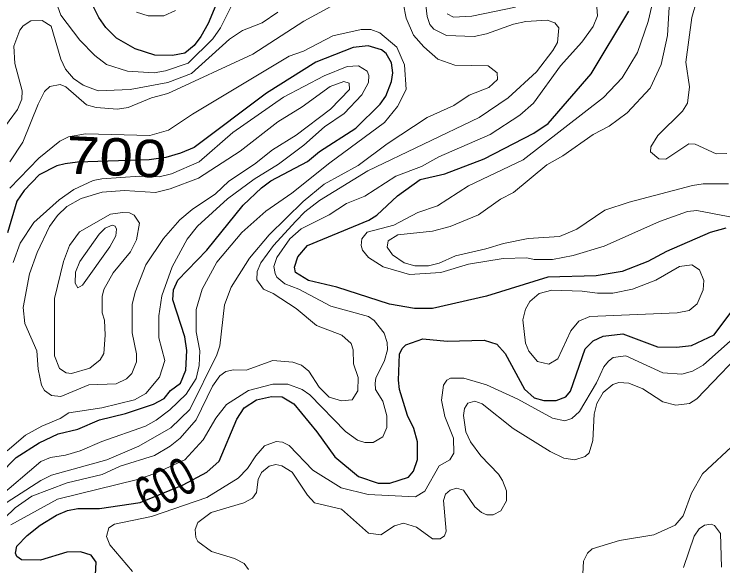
# Model space of a CAD drawing. Extents: x 577 to 602.9, y 7483.8 to 7511.6.
# Drawn here: x 581.328 to 582.841, y 7490.588 to 7491.767 of the extents above; entities that cross this region are included whole.
import ezdxf
from ezdxf.enums import TextEntityAlignment as Align

# ---------------------------------------------------------------- set-up
doc = ezdxf.new("R2010")
doc.units = 0
doc.header["$LTSCALE"] = 0.032
doc.layers.add('1', color=7, linetype='Continuous', lineweight=25)
doc.layers.add('2', color=7, linetype='Continuous', lineweight=13)
doc.layers.add('61', color=7, linetype='Continuous')

msp = doc.modelspace()

# ---------------------------------------------------------------- linework, layer by layer
at = {"layer": '1'}
for points in [[(581.7761, 7491.8303), (581.7421, 7491.7476), (581.7263, 7491.7195), (581.7122, 7491.7007), (581.6925, 7491.6842), (581.6657, 7491.6791), (581.6286, 7491.68), (581.586, 7491.6934), (581.5463, 7491.7164), (581.524, 7491.7387), (581.5089, 7491.7602), (581.4604, 7491.858)], [(582.8472, 7491.3101), (582.8138, 7491.3005), (582.7208, 7491.26), (582.681, 7491.2385), (582.6261, 7491.2178), (582.5705, 7491.2083), (582.4671, 7491.2051), (582.3367, 7491.1646), (582.2214, 7491.1383), (582.1824, 7491.1383), (582.1291, 7491.1479), (582.017, 7491.1837), (581.9566, 7491.198), (581.9288, 7491.2155), (581.9264, 7491.2266), (581.9335, 7491.2489), (581.9542, 7491.2727), (582.0854, 7491.3268), (582.1021, 7491.3379), (582.1466, 7491.3793), (582.1951, 7491.4143), (582.2476, 7491.4262), (582.3311, 7491.458), (582.4377, 7491.5129), (582.4679, 7491.5335), (582.5601, 7491.6401), (582.6404, 7491.7737)], [(581.2958, 7490.7837), (581.3324, 7490.8203), (581.3817, 7490.8513), (581.4222, 7490.8704), (581.4636, 7490.8807), (581.5105, 7490.9006), (581.5654, 7490.9141), (581.6258, 7490.934), (581.6481, 7490.9459), (581.6616, 7490.9634), (581.683, 7490.9785), (581.6942, 7491.0063), (581.6966, 7491.0485), (581.6926, 7491.0779), (581.6671, 7491.1566), (581.6679, 7491.1781), (581.6775, 7491.1988), (581.7395, 7491.2632), (581.8166, 7491.3594), (581.8564, 7491.396), (581.8763, 7491.4111), (581.9542, 7491.4524), (581.9796, 7491.4739), (582.0576, 7491.524), (582.1093, 7491.5749), (582.1212, 7491.5924), (582.1339, 7491.6234), (582.1363, 7491.6417), (582.1339, 7491.6631), (582.122, 7491.683), (582.1124, 7491.691), (582.0838, 7491.6997), (582.052, 7491.6958), (581.9717, 7491.6647), (581.8667, 7491.5987), (581.7124, 7491.4826), (581.6833, 7491.4704), (581.6517, 7491.4607), (581.6161, 7491.4559), (581.4631, 7491.451), (581.4372, 7491.4478), (581.419, 7491.4429), (581.3817, 7491.4238), (581.3491, 7491.3904), (581.334, 7491.3681), (581.3141, 7491.2998)], [(582.1641, 7491.0604), (582.2007, 7491.0739), (582.2524, 7491.0684), (582.3311, 7491.0707), (582.3582, 7491.062), (582.3764, 7491.0421), (582.4178, 7490.9658), (582.4385, 7490.9475), (582.4591, 7490.9419), (582.4854, 7490.9419), (582.5061, 7490.9499), (582.5156, 7490.9618), (582.5474, 7491.0525), (582.5641, 7491.0692), (582.5856, 7491.0795), (582.6277, 7491.0843), (582.7017, 7491.0564), (582.7422, 7491.0556), (582.774, 7491.0596), (582.8225, 7491.0819), (582.8599, 7491.1328)], [(581.5017, 7490.569), (581.5033, 7490.596), (581.4922, 7490.6111), (581.4699, 7490.6183), (581.4405, 7490.6175), (581.3841, 7490.6008), (581.3435, 7490.6016), (581.334, 7490.6087), (581.3308, 7490.6159), (581.334, 7490.6302), (581.3554, 7490.6533), (581.3833, 7490.6755), (581.4183, 7490.697), (581.4421, 7490.7066), (581.4636, 7490.7113), (581.5105, 7490.7113), (581.5972, 7490.724), (581.6887, 7490.7617), (581.7391, 7490.7889), (581.7657, 7490.8123), (581.8031, 7490.9022), (581.819, 7490.926), (581.8453, 7490.9435), (581.8771, 7490.9507), (581.9001, 7490.9499), (581.9248, 7490.9348), (581.9741, 7490.8751), (582.0123, 7490.8211), (582.0631, 7490.7797), (582.1053, 7490.7654), (582.1299, 7490.7654), (582.1697, 7490.7781), (582.1808, 7490.7908), (582.1888, 7490.8155), (582.1888, 7490.8537), (582.1816, 7490.8823), (582.1681, 7490.9101), (582.1506, 7490.965), (582.1482, 7490.9849), (582.1506, 7491.0405), (582.1562, 7491.0532), (582.1641, 7491.0604)]]:
    msp.add_lwpolyline(points, dxfattribs=at)
at = {"layer": '2'}
for points in [[(582.8861, 7491.3284), (582.7852, 7491.3475), (582.7653, 7491.3459), (582.7056, 7491.3244), (582.588, 7491.2719), (582.5212, 7491.252), (582.4774, 7491.2433), (582.4385, 7491.2433), (582.4226, 7491.2465), (582.3717, 7491.2449), (582.2977, 7491.233), (582.2389, 7491.2155), (582.1721, 7491.2107), (582.1156, 7491.2274), (582.0846, 7491.2473), (582.0719, 7491.2632), (582.0687, 7491.2727), (582.0703, 7491.287), (582.0814, 7491.3013), (582.1387, 7491.3165), (582.1896, 7491.3435), (582.2317, 7491.3578), (582.2977, 7491.4007), (582.4146, 7491.4564), (582.5864, 7491.5892), (582.6261, 7491.6313), (582.6587, 7491.6854), (582.6818, 7491.7514), (582.708, 7491.8651)], [(582.1999, 7491.8492), (582.2095, 7491.7625), (582.2158, 7491.7451), (582.2238, 7491.7355), (582.2508, 7491.722), (582.3104, 7491.7196), (582.3367, 7491.7252), (582.3939, 7491.7458), (582.4202, 7491.7514), (582.4663, 7491.7546), (582.4822, 7491.749), (582.4909, 7491.7379), (582.4878, 7491.7069), (582.4782, 7491.6894), (582.4432, 7491.6441), (582.3828, 7491.5884), (582.3208, 7491.5463), (582.083, 7491.4325), (581.9796, 7491.3689), (581.9486, 7491.3451), (581.9296, 7491.3252), (581.8818, 7491.2727), (581.8548, 7491.2361), (581.8469, 7491.2171), (581.8461, 7491.1996), (581.8604, 7491.1797), (581.881, 7491.1701), (581.9303, 7491.1383), (581.9733, 7491.1018), (582.0274, 7491.0811), (582.0472, 7491.0636), (582.052, 7491.0501), (582.0528, 7491.0199), (582.0623, 7490.9912), (582.0616, 7490.9626), (582.0496, 7490.9435), (582.0266, 7490.9411), (582.0003, 7490.9491), (581.9789, 7490.9706), (581.9574, 7491.0047), (581.9415, 7491.0175), (581.9232, 7491.0238), (581.8803, 7491.027), (581.823, 7491.0063), (581.796, 7491.0071), (581.7801, 7491.0039), (581.7673, 7490.9944), (581.7514, 7490.9721), (581.7164, 7490.9006), (581.6823, 7490.8616), (581.6608, 7490.8441), (581.6274, 7490.8242), (581.5542, 7490.8012), (581.5161, 7490.7837), (581.4413, 7490.7662), (581.3658, 7490.7376), (581.33, 7490.7121), (581.2171, 7490.6032)], [(582.8496, 7491.4699), (582.8265, 7491.4691), (582.782, 7491.4898), (582.7685, 7491.4906), (582.7192, 7491.4572), (582.7041, 7491.458), (582.6866, 7491.4731), (582.6874, 7491.4842), (582.7025, 7491.5081), (582.7549, 7491.5598), (582.7653, 7491.5773), (582.7701, 7491.6123), (582.7621, 7491.6647), (582.7748, 7491.7602), (582.7852, 7491.7975), (582.8042, 7491.8214), (582.8321, 7491.8333), (582.848, 7491.8444)], [(581.4175, 7491.7928), (581.4278, 7491.7649), (581.4684, 7491.7117), (581.5002, 7491.6791), (581.5248, 7491.66), (581.5701, 7491.6457), (581.6266, 7491.6417), (581.6514, 7491.6461), (581.6992, 7491.6628), (581.7525, 7491.7148), (581.7683, 7491.7378), (581.8007, 7491.8031)], [(581.2902, 7490.7105), (581.3849, 7490.771), (581.4079, 7490.7821), (581.5256, 7490.8147), (581.594, 7490.8441), (581.6624, 7490.8831), (581.7029, 7490.9228), (581.761, 7491.0397), (581.7673, 7491.0588), (581.7769, 7491.1463), (581.7912, 7491.1837), (581.8302, 7491.2457), (581.8723, 7491.2958), (581.9447, 7491.3673), (581.99, 7491.4039), (582.0623, 7491.4437), (582.1244, 7491.4906), (582.2095, 7491.5463), (582.2667, 7491.5725), (582.2993, 7491.594), (582.3415, 7491.6107), (582.3597, 7491.6274), (582.3589, 7491.6417), (582.3399, 7491.6568), (582.2691, 7491.6584), (582.2325, 7491.6711), (582.2023, 7491.6973), (582.1808, 7491.7228), (582.1649, 7491.7586), (582.1586, 7491.7912)], [(582.0289, 7491.7983), (581.9463, 7491.7522), (581.8373, 7491.6822), (581.656, 7491.5979), (581.621, 7491.5884), (581.5717, 7491.5677), (581.5487, 7491.5645), (581.5033, 7491.5677), (581.4827, 7491.5733), (581.4381, 7491.6123), (581.4262, 7491.617), (581.4039, 7491.6131), (581.3928, 7491.6019), (581.3793, 7491.5749), (581.3467, 7491.4938), (581.3189, 7491.4516)], [(582.5713, 7491.7912), (582.5736, 7491.7641), (582.5641, 7491.7411), (582.5402, 7491.7077), (582.4941, 7491.6568), (582.4369, 7491.5773), (582.4075, 7491.5518), (582.3446, 7491.5105), (582.2349, 7491.4628), (582.1975, 7491.4421), (582.1427, 7491.4214), (582.0767, 7491.3785), (582.0377, 7491.3626), (582.0003, 7491.3387), (581.9407, 7491.3085), (581.9168, 7491.287), (581.889, 7491.2473), (581.8826, 7491.2282), (581.885, 7491.2131), (581.889, 7491.2051), (581.9057, 7491.1908), (581.9359, 7491.1797), (582.0043, 7491.1431), (582.0846, 7491.1216), (582.0965, 7491.1129), (582.118, 7491.0859), (582.1244, 7491.066), (582.1252, 7491.0501), (582.1188, 7491.027), (582.1005, 7490.9896), (582.0989, 7490.9785), (582.0997, 7490.965), (582.1148, 7490.9403), (582.1236, 7490.9093), (582.1236, 7490.8839), (582.1148, 7490.864), (582.0942, 7490.8521), (582.0767, 7490.8521), (582.0608, 7490.8568), (582.0353, 7490.8759), (581.959, 7490.9539), (581.9431, 7490.965), (581.9121, 7490.9769), (581.8803, 7490.9769), (581.8286, 7490.9634), (581.7816, 7490.9332), (581.7586, 7490.9038), (581.7316, 7490.8576), (581.6924, 7490.815), (581.6283, 7490.7861), (581.5916, 7490.7733), (581.4206, 7490.7312), (581.3212, 7490.6763)], [(582.7271, 7491.7944), (582.7231, 7491.722), (582.7096, 7491.66), (582.6858, 7491.6091), (582.6365, 7491.5566), (582.5983, 7491.528), (582.5641, 7491.5105), (582.4997, 7491.4644), (582.4655, 7491.4453), (582.3939, 7491.3864), (582.3661, 7491.3721), (582.3192, 7491.3387), (582.2588, 7491.3133), (582.2214, 7491.3037), (582.1474, 7491.2958), (582.1268, 7491.2831), (582.1244, 7491.2695), (582.1355, 7491.2528), (582.1609, 7491.2361), (582.1832, 7491.2298), (582.2126, 7491.2298), (582.2357, 7491.2353), (582.2699, 7491.2512), (582.3351, 7491.2656), (582.3725, 7491.2775), (582.4257, 7491.2878), (582.4925, 7491.2926), (582.5291, 7491.3077), (582.5888, 7491.3483), (582.6412, 7491.3658), (582.7764, 7491.4015), (582.7987, 7491.4047), (582.8528, 7491.4047)], [(581.3475, 7491.7427), (581.3634, 7491.753), (581.388, 7491.7538), (581.4071, 7491.7419), (581.4278, 7491.6711), (581.4373, 7491.6496), (581.4548, 7491.6298), (581.4755, 7491.6154), (581.5073, 7491.6035), (581.5757, 7491.6067), (581.656, 7491.621), (581.7069, 7491.6402), (581.788, 7491.714), (581.8158, 7491.7323), (581.8572, 7491.749), (581.8906, 7491.7713)], [(581.6727, 7491.7753), (581.6473, 7491.7641), (581.6139, 7491.7641), (581.5892, 7491.7713)], [(582.2524, 7491.7681), (582.2659, 7491.761), (582.3049, 7491.7633), (582.3987, 7491.7824)], [(581.2998, 7491.5152), (581.3348, 7491.5638), (581.3443, 7491.586), (581.3451, 7491.6035), (581.3292, 7491.6616), (581.3276, 7491.6989), (581.3403, 7491.7331), (581.3475, 7491.7427)], [(581.7089, 7491.5535), (581.9152, 7491.6775), (581.9455, 7491.6886), (582.0083, 7491.7212), (582.0687, 7491.7347), (582.0894, 7491.7347), (582.1085, 7491.7276), (582.145, 7491.6965), (582.1617, 7491.6592), (582.1649, 7491.6067), (582.1466, 7491.5701), (582.1188, 7491.5359), (582.0019, 7491.45), (581.9208, 7491.3848), (581.8651, 7491.3467), (581.8143, 7491.3005), (581.761, 7491.2377), (581.7292, 7491.1797), (581.7164, 7491.1359), (581.7164, 7491.0882), (581.7244, 7491.0477), (581.7228, 7491.0167), (581.7164, 7490.9888), (581.695, 7490.9554), (581.66, 7490.922), (581.6314, 7490.8998), (581.6083, 7490.8871), (581.5153, 7490.8545), (581.4691, 7490.8346), (581.4373, 7490.825), (581.4055, 7490.8203), (581.3849, 7490.8115), (581.2926, 7490.7328)], [(581.326, 7491.2369), (581.3411, 7491.2783), (581.3697, 7491.322), (581.4238, 7491.3705), (581.4556, 7491.3928), (581.497, 7491.4119), (581.5153, 7491.4158), (581.5964, 7491.4214), (581.6377, 7491.4198), (581.664, 7491.4262), (581.7228, 7491.4516), (581.7952, 7491.5145), (581.9033, 7491.59), (581.99, 7491.6353), (582.0393, 7491.6552), (582.0631, 7491.6568), (582.0814, 7491.6457), (582.0854, 7491.6361), (582.0846, 7491.621), (582.0703, 7491.5948), (582.0329, 7491.555), (581.9908, 7491.5264), (581.9463, 7491.4874), (581.8922, 7491.4469), (581.8405, 7491.4151), (581.7832, 7491.3729), (581.7196, 7491.3141), (581.6974, 7491.2862), (581.6656, 7491.2274), (581.6433, 7491.1654), (581.6369, 7491.1224), (581.6369, 7491.0755), (581.6497, 7491.027), (581.6385, 7490.992), (581.6091, 7490.957), (581.5852, 7490.9435), (581.5153, 7490.926), (581.4445, 7490.9157), (581.4262, 7490.903), (581.3872, 7490.8871), (581.3523, 7490.868), (581.3133, 7490.8346)], [(581.3189, 7491.3952), (581.3809, 7491.4596), (581.4254, 7491.4962), (581.4437, 7491.5049), (581.4803, 7491.5113), (581.6178, 7491.5081), (581.6576, 7491.5192), (581.7089, 7491.5535)], [(582.9044, 7491.0692), (582.7852, 7490.9451), (582.7701, 7490.9356), (582.7406, 7490.9316), (582.7128, 7490.9387), (582.6699, 7490.9666), (582.6404, 7490.9785), (582.619, 7490.9801), (582.6062, 7490.9761), (582.5856, 7490.9586), (582.5721, 7490.9356), (582.5665, 7490.9125), (582.5633, 7490.856), (582.5554, 7490.8298), (582.5474, 7490.8219), (582.5251, 7490.8147), (582.5013, 7490.8187), (582.4727, 7490.833), (582.3931, 7490.8823), (582.3271, 7490.9348), (582.3112, 7490.9403), (582.2969, 7490.9364), (582.2898, 7490.9244), (582.2874, 7490.9101), (582.2922, 7490.8751), (582.3025, 7490.8537), (582.324, 7490.8234), (582.3621, 7490.7845), (582.3709, 7490.771), (582.3788, 7490.7487), (582.3788, 7490.7272), (582.3669, 7490.7058), (582.351, 7490.6978), (582.3375, 7490.6978), (582.3256, 7490.7026), (582.3112, 7490.7145), (582.2874, 7490.7503), (582.2723, 7490.7543), (582.2588, 7490.7503), (582.2492, 7490.7415), (582.2444, 7490.728), (582.25, 7490.6628), (582.2468, 7490.6525), (582.2373, 7490.6461), (582.2214, 7490.6461), (582.1872, 7490.6708), (582.1594, 7490.6795), (582.1403, 7490.6739), (582.1109, 7490.6549), (582.0846, 7490.658), (582.0266, 7490.7097), (581.9693, 7490.7233), (581.9542, 7490.7392), (581.9216, 7490.7885), (581.8993, 7490.802), (581.8866, 7490.8052), (581.8723, 7490.8012), (581.8564, 7490.7877), (581.8492, 7490.7733), (581.8453, 7490.7455), (581.8365, 7490.7328), (581.8182, 7490.7233), (581.7483, 7490.7026), (581.7204, 7490.6811), (581.7141, 7490.666), (581.7157, 7490.6493), (581.7204, 7490.6406), (581.749, 7490.6191), (581.7983, 7490.604), (581.819, 7490.5936), (581.8286, 7490.5809)], [(582.5037, 7490.8982), (582.5188, 7490.903), (582.5347, 7490.9181), (582.5713, 7490.9793), (582.5872, 7491.0135), (582.5967, 7491.0262), (582.607, 7491.0334), (582.6341, 7491.0373), (582.7128, 7491.0008), (582.7534, 7490.9984), (582.7764, 7491.0047), (582.7987, 7491.0175), (582.8575, 7491.0692)], [(581.5805, 7490.5761), (581.532, 7490.6334), (581.5248, 7490.6509), (581.5304, 7490.67), (581.5423, 7490.6779), (581.621, 7490.6938), (581.7395, 7490.7344), (581.8063, 7490.7757), (581.8262, 7490.7964), (581.8437, 7490.8234), (581.8628, 7490.8449), (581.8874, 7490.8545), (581.9009, 7490.8529), (581.9152, 7490.8457), (581.9653, 7490.7932), (582.0258, 7490.7551), (582.0838, 7490.7407), (582.1848, 7490.736), (582.2047, 7490.7479), (582.2357, 7490.802), (582.258, 7490.8147), (582.2667, 7490.829), (582.2659, 7490.8616), (582.2476, 7490.9077), (582.2405, 7490.9427), (582.2444, 7490.9745), (582.2516, 7490.9849), (582.2596, 7490.9896), (582.2882, 7490.9896), (582.3367, 7490.9753), (582.4035, 7490.9443), (582.4774, 7490.9038), (582.5037, 7490.8982)], [(582.541, 7490.5451), (582.5434, 7490.5984), (582.5522, 7490.6159), (582.5617, 7490.6246), (582.6206, 7490.6429), (582.6937, 7490.6549), (582.739, 7490.6755), (582.7565, 7490.6954), (582.774, 7490.7439), (582.7979, 7490.7853), (582.8695, 7490.8521)], [(582.8384, 7490.5857), (582.8361, 7490.6573), (582.8233, 7490.6747), (582.8162, 7490.6779), (582.8019, 7490.6755), (582.7907, 7490.6676), (582.7796, 7490.6517), (582.7573, 7490.5849)]]:
    msp.add_lwpolyline(points, dxfattribs=at)
for points in [[(581.7864, 7491.4103), (581.7578, 7491.3832), (581.7077, 7491.3498), (581.6815, 7491.3276), (581.6465, 7491.2878), (581.6091, 7491.2314), (581.586, 7491.1733), (581.5797, 7491.1471), (581.5797, 7491.0866), (581.5892, 7491.0413), (581.5892, 7491.0246), (581.5789, 7490.9992), (581.5677, 7490.988), (581.5455, 7490.9777), (581.4874, 7490.9753), (581.4278, 7490.9507), (581.4079, 7490.9523), (581.3928, 7490.9634), (581.3864, 7490.9745), (581.3793, 7491.0087), (581.3761, 7491.0477), (581.3507, 7491.1065), (581.3475, 7491.1407), (581.361, 7491.2123), (581.3769, 7491.2584), (581.4031, 7491.3133), (581.4206, 7491.3371), (581.4405, 7491.3562), (581.4707, 7491.3737), (581.5161, 7491.3872), (581.5638, 7491.3904), (581.6298, 7491.3864), (581.6608, 7491.3944), (581.7212, 7491.4166), (581.8103, 7491.4747), (581.8906, 7491.5375), (581.9431, 7491.5693), (582.0027, 7491.6131), (582.0321, 7491.6234), (582.0433, 7491.6202), (582.0441, 7491.6067), (582.0035, 7491.5645), (581.9303, 7491.5089), (581.8795, 7491.4771), (581.8413, 7491.4469)], [(581.4143, 7491.0373), (581.4246, 7491.0103), (581.4389, 7491.0008), (581.4501, 7490.9992), (581.4898, 7491.0111), (581.5113, 7491.0286), (581.5192, 7491.0421), (581.5224, 7491.0811), (581.5208, 7491.1137), (581.5161, 7491.1288), (581.5161, 7491.1638), (581.5192, 7491.1789), (581.5391, 7491.2147), (581.5765, 7491.2592), (581.5892, 7491.2854), (581.5956, 7491.3204), (581.5844, 7491.3379), (581.5741, 7491.3427), (581.559, 7491.3435), (581.5336, 7491.3403), (581.4676, 7491.3021), (581.4461, 7491.2727), (581.4334, 7491.2385), (581.4143, 7491.1598)], [(581.4684, 7491.2385), (581.4588, 7491.2163), (581.458, 7491.1924), (581.4636, 7491.1829), (581.4739, 7491.1884), (581.532, 7491.2703), (581.5447, 7491.2934), (581.5463, 7491.3077), (581.5439, 7491.3141), (581.5375, 7491.3165), (581.5224, 7491.3101), (581.5097, 7491.2974)], [(582.5736, 7491.1709), (582.6062, 7491.1709), (582.6484, 7491.1797), (582.6977, 7491.1988), (582.7486, 7491.2282), (582.7748, 7491.2314), (582.7915, 7491.221), (582.8003, 7491.198), (582.7987, 7491.1781), (582.786, 7491.1487), (582.7693, 7491.1344), (582.7438, 7491.1288), (582.5569, 7491.1216), (582.5339, 7491.1113), (582.5164, 7491.0906), (582.4886, 7491.031), (582.4695, 7491.0191), (582.4456, 7491.0254), (582.4265, 7491.0469), (582.4194, 7491.0644), (582.4138, 7491.1145), (582.4194, 7491.1367), (582.4289, 7491.1534), (582.4488, 7491.1701), (582.4758, 7491.1773), (582.541, 7491.1757)]]:
    msp.add_lwpolyline(points, close=True, dxfattribs=at)

# ---------------------------------------------------------------- texts
at = {"layer": '61'}
for s, rotation, width, p in [('700', 357.356, 1.2, (581.544, 7491.4223)), ('600', 27.639, 0.7, (581.6691, 7490.7248))]:
    msp.add_text(s, height=0.08, rotation=rotation, dxfattribs=dict(at, width=width)).set_placement(p, align=Align.CENTER)

doc.saveas('drawing.dxf')
